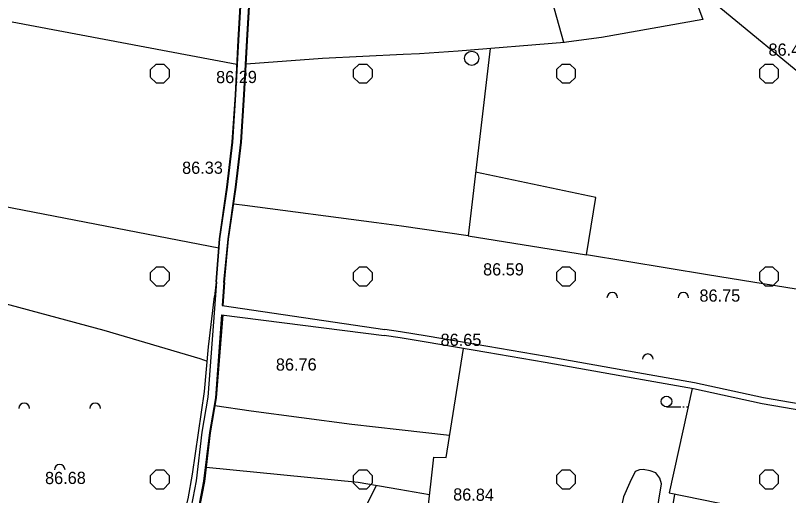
# Model space of a CAD drawing. Extents: x 417995 to 421451, y 4454518 to 4458015.
# Drawn here: x 419538.5 to 419919.2, y 4456783.5 to 4457020.1 of the extents above; entities that cross this region are included whole.
import ezdxf

# ---------------------------------------------------------------- set-up
doc = ezdxf.new("R2010")
doc.units = 0
for name, color, linetype in [('S_Kuyu', 7, 'Continuous'), ('S_Meyvalik', 7, 'Continuous'), ('S_Tek_Agac', 7, 'Continuous'), ('Sinir_Duvar_tek_tarafa_ait', 7, 'Continuous'), ('Sinir_itirazli_Mulkiyet', 7, 'Continuous'), ('SN_TASKIN', 7, 'Continuous'), ('TR_TARIMALANI', 7, 'Continuous'), ('Y_Kot_Noktasi', 7, 'Continuous'), ('Y_Yol_Kotu', 7, 'Continuous'), ('Yol_Sose', 7, 'Continuous'), ('Yol_Toprak_Duz', 7, 'Continuous'), ('Yol_Toprak_Kesik', 7, 'Continuous')]:
    doc.layers.add(name, color=color, linetype=linetype)

msp = doc.modelspace()

# ---------------------------------------------------------------- linework, layer by layer
at = {"layer": 'S_Kuyu'}
msp.add_circle((419763.22, 4456998.98), 3.5, dxfattribs=at)
at = {"layer": 'S_Meyvalik'}
for centre in [(419832.42, 4456880.95), (419867.42, 4456880.95), (419849.92, 4456850.64), (419542.77, 4456826.48), (419577.77, 4456826.48), (419560.27, 4456796.17)]:
    msp.add_arc(centre, 2.62, 360, 180, dxfattribs=at)
at = {"layer": 'S_Tek_Agac'}
for p, q in [((419859.14, 4456827.23), (419866.14, 4456827.23)), ((419867.19, 4456827.23), (419867.89, 4456827.23)), ((419868.94, 4456827.23), (419869.64, 4456827.23))]:
    msp.add_line(p, q, dxfattribs=at)
msp.add_circle((419859.14, 4456829.85), 2.63, dxfattribs=at)
at = {"layer": 'Sinir_Duvar_tek_tarafa_ait'}
msp.add_lwpolyline([(419795.76, 4457206.74), (419805.96, 4457184.51), (419818.48, 4457156.22), (419828.59, 4457135.25), (419840.77, 4457104.22), (419860.81, 4457057.89), (419872.58, 4457030.18), (419877.09, 4457018.06), (419827.14, 4457009.16), (419808.65, 4457006.74), (419802.83, 4457027.27)], dxfattribs=at)
at = {"layer": 'Sinir_itirazli_Mulkiyet'}
for points in [[(419637.3, 4456888.81), (419638.98, 4456909.98), (419642.65, 4456935.54), (419645.27, 4456957.68), (419646.81, 4456981.01), (419648.19, 4457007.85), (419650.2, 4457041.48), (419650.91, 4457066.38), (419650.7, 4457094.32), (419651.79, 4457110.66), (419654.88, 4457144.47), (419657.68, 4457172.02), (419659.32, 4457185.26)], [(419641.5, 4456888.5), (419643.49, 4456909.91), (419647.17, 4456935.48), (419649.79, 4456957.61), (419651.33, 4456980.94), (419652.71, 4457007.78), (419654.72, 4457041.41), (419655.43, 4457066.31), (419655.22, 4457094.25), (419656.31, 4457110.6), (419659.4, 4457144.4), (419662.19, 4457171.95), (419663.93, 4457186)], [(419536.89, 4457016.9), (419647.59, 4456996.15)], [(419808.93, 4457006.78), (419756.48, 4457002.46), (419737.5, 4457001.19), (419729.52, 4457000.82)], [(419772.28, 4457003.76), (419761.44, 4456911.43), (419819.74, 4456902.19), (419824.3, 4456930.32)], [(419689.68, 4456998.95), (419652.11, 4456996.1)], [(419729.52, 4457000.82), (419689.68, 4456998.95)], [(419824.3, 4456930.32), (419765.13, 4456942.89)], [(419517.11, 4456929.05), (419638.63, 4456905.56)], [(419716.37, 4456917.97), (419651.47, 4456926.47), (419645.97, 4456927.13)], [(419728.62, 4456916.19), (419716.37, 4456917.97)], [(419761.44, 4456911.43), (419728.62, 4456916.19)], [(419929.08, 4456884.26), (419879.26, 4456892.28), (419819.74, 4456902.19)], [(419637.3, 4456888.81), (419636.59, 4456881.55)], [(419641.5, 4456888.5), (419640.65, 4456877.11)], [(419508.16, 4456884.93), (419582.09, 4456864.97), (419629.24, 4456850.96), (419632.97, 4456849.79)], [(419539.96, 4456681.31), (419546.96, 4456679.89), (419550.72, 4456679.66), (419554.11, 4456680.32), (419556.35, 4456680.95), (419557.84, 4456682.2), (419575.66, 4456701.44), (419599.79, 4456728.06), (419610.18, 4456743.1), (419618.9, 4456763.89), (419623.6, 4456781.81), (419625.7, 4456794.06), (419631.56, 4456834.71), (419633.63, 4456856.85), (419636.59, 4456881.55)], [(419640.68, 4456872.53), (419637.39, 4456831.59), (419634.44, 4456814.43), (419631.56, 4456790.42), (419627.29, 4456768.66)], [(419733.61, 4456717.79), (419737.92, 4456743.67), (419744.53, 4456802.5), (419750.58, 4456802.18), (419759.12, 4456855.99)], [(419871.76, 4456836.19), (419860.39, 4456784.78), (419924.04, 4456771.91)], [(419704.14, 4456818.56), (419654.53, 4456825.03), (419636.71, 4456827.64)], [(419727.55, 4456815.87), (419704.14, 4456818.56)], [(419752.3, 4456813.03), (419727.55, 4456815.87)], [(419727.24, 4456786.52), (419707.23, 4456789.94), (419632.39, 4456797.29)], [(419853.84, 4456794.74), (419851.04, 4456795.66), (419847.65, 4456796.42), (419845.91, 4456796.24), (419843.78, 4456795.36), (419841.07, 4456789.89), (419837.95, 4456782.8), (419826.88, 4456731.16), (419826.87, 4456728.18), (419827.3, 4456725.25), (419828.84, 4456723.76), (419833.73, 4456721.72), (419837.46, 4456721.49), (419840.97, 4456723.54), (419844.52, 4456727.91), (419848.09, 4456735.37), (419851.28, 4456756.36), (419855.41, 4456781.29), (419856.6, 4456789.28), (419855.79, 4456792.05), (419853.84, 4456794.74)], [(419716.07, 4456788.43), (419691.39, 4456738.29)], [(419742.44, 4456783.92), (419727.24, 4456786.52)], [(419863.11, 4456784.23), (419851.49, 4456710.95), (419869.7, 4456702.48), (419885.43, 4456696.23), (419906.97, 4456691.23), (419937.5, 4456690.36), (419971.08, 4456692.36), (419994.57, 4456699.18), (420003.86, 4456701.11), (420004.25, 4456701.98), (420005.45, 4456706.41), (420014.25, 4456738.06), (420014, 4456740.75)]]:
    msp.add_lwpolyline(points, dxfattribs=at)
at = {"layer": 'SN_TASKIN'}
msp.add_lwpolyline([(421279.09, 4456215.61), (421195.31, 4456240.09), (421032.23, 4456272.97), (420928.59, 4456320.69), (420834.21, 4456393.35), (420746.64, 4456480.52), (420663.92, 4456586.47), (420574.11, 4456669.5), (420422.96, 4456744.08), (420282.11, 4456812), (420160.8, 4456835.05), (420091.41, 4456837.4), (419960.89, 4456961.81), (419854.4, 4457049.62), (419750.61, 4457217.33), (419705.67, 4457319.89), (419669.27, 4457550.58), (419656.39, 4457729.95), (419636.42, 4457793.06)], dxfattribs=at)
at = {"layer": 'TR_TARIMALANI'}
for p, q in [((419605, 4456993.41), (419607.71, 4456996.11)), ((419607.75, 4456996.14), (419611.58, 4456996.14)), ((419614.25, 4456993.41), (419611.54, 4456996.11)), ((419705, 4456993.41), (419707.71, 4456996.11)), ((419707.75, 4456996.14), (419711.58, 4456996.14)), ((419714.25, 4456993.41), (419711.54, 4456996.11)), ((419805, 4456993.41), (419807.71, 4456996.11)), ((419807.75, 4456996.14), (419811.58, 4456996.14)), ((419814.25, 4456993.41), (419811.54, 4456996.11)), ((419905, 4456993.41), (419907.71, 4456996.11)), ((419907.75, 4456996.14), (419911.58, 4456996.14)), ((419914.25, 4456993.41), (419911.54, 4456996.11)), ((419605.04, 4456989.6), (419605.04, 4456993.43)), ((419614.29, 4456989.6), (419614.29, 4456993.43)), ((419705.04, 4456989.6), (419705.04, 4456993.43)), ((419714.29, 4456989.6), (419714.29, 4456993.43)), ((419805.04, 4456989.6), (419805.04, 4456993.43)), ((419814.29, 4456989.6), (419814.29, 4456993.43)), ((419905.04, 4456989.6), (419905.04, 4456993.43)), ((419914.29, 4456989.6), (419914.29, 4456993.43)), ((419607.71, 4456986.87), (419605, 4456989.57)), ((419607.75, 4456986.89), (419611.58, 4456986.89)), ((419611.54, 4456986.87), (419614.25, 4456989.57)), ((419707.71, 4456986.87), (419705, 4456989.57)), ((419707.75, 4456986.89), (419711.58, 4456986.89)), ((419711.54, 4456986.87), (419714.25, 4456989.57)), ((419807.71, 4456986.87), (419805, 4456989.57)), ((419807.75, 4456986.89), (419811.58, 4456986.89)), ((419811.54, 4456986.87), (419814.25, 4456989.57)), ((419907.71, 4456986.87), (419905, 4456989.57)), ((419907.75, 4456986.89), (419911.58, 4456986.89)), ((419911.54, 4456986.87), (419914.25, 4456989.57)), ((419605, 4456893.41), (419607.71, 4456896.11)), ((419607.75, 4456896.14), (419611.58, 4456896.14)), ((419614.25, 4456893.41), (419611.54, 4456896.11)), ((419705, 4456893.41), (419707.71, 4456896.11)), ((419707.75, 4456896.14), (419711.58, 4456896.14)), ((419714.25, 4456893.41), (419711.54, 4456896.11)), ((419805, 4456893.41), (419807.71, 4456896.11)), ((419807.75, 4456896.14), (419811.58, 4456896.14)), ((419814.25, 4456893.41), (419811.54, 4456896.11)), ((419905, 4456893.41), (419907.71, 4456896.11)), ((419907.75, 4456896.14), (419911.58, 4456896.14)), ((419914.25, 4456893.41), (419911.54, 4456896.11)), ((419605.04, 4456889.6), (419605.04, 4456893.43)), ((419614.29, 4456889.6), (419614.29, 4456893.43)), ((419705.04, 4456889.6), (419705.04, 4456893.43)), ((419714.29, 4456889.6), (419714.29, 4456893.43)), ((419805.04, 4456889.6), (419805.04, 4456893.43)), ((419814.29, 4456889.6), (419814.29, 4456893.43)), ((419905.04, 4456889.6), (419905.04, 4456893.43)), ((419914.29, 4456889.6), (419914.29, 4456893.43)), ((419607.71, 4456886.87), (419605, 4456889.57)), ((419611.54, 4456886.87), (419614.25, 4456889.57)), ((419707.71, 4456886.87), (419705, 4456889.57)), ((419711.54, 4456886.87), (419714.25, 4456889.57)), ((419807.71, 4456886.87), (419805, 4456889.57)), ((419811.54, 4456886.87), (419814.25, 4456889.57)), ((419907.71, 4456886.87), (419905, 4456889.57)), ((419911.54, 4456886.87), (419914.25, 4456889.57)), ((419607.75, 4456886.89), (419611.58, 4456886.89)), ((419707.75, 4456886.89), (419711.58, 4456886.89)), ((419807.75, 4456886.89), (419811.58, 4456886.89)), ((419907.75, 4456886.89), (419911.58, 4456886.89)), ((419605, 4456793.41), (419607.71, 4456796.12)), ((419607.75, 4456796.14), (419611.58, 4456796.14)), ((419614.25, 4456793.41), (419611.54, 4456796.12)), ((419705, 4456793.41), (419707.71, 4456796.12)), ((419707.75, 4456796.14), (419711.58, 4456796.14)), ((419714.25, 4456793.41), (419711.54, 4456796.12)), ((419805, 4456793.41), (419807.71, 4456796.12)), ((419807.75, 4456796.14), (419811.58, 4456796.14)), ((419814.25, 4456793.41), (419811.54, 4456796.12)), ((419905, 4456793.41), (419907.71, 4456796.12)), ((419907.75, 4456796.14), (419911.58, 4456796.14)), ((419914.25, 4456793.41), (419911.54, 4456796.12)), ((419605.04, 4456789.6), (419605.04, 4456793.43)), ((419614.29, 4456789.6), (419614.29, 4456793.43)), ((419705.04, 4456789.6), (419705.04, 4456793.43)), ((419714.29, 4456789.6), (419714.29, 4456793.43)), ((419805.04, 4456789.6), (419805.04, 4456793.43)), ((419814.29, 4456789.6), (419814.29, 4456793.43)), ((419905.04, 4456789.6), (419905.04, 4456793.43)), ((419914.29, 4456789.6), (419914.29, 4456793.43)), ((419607.71, 4456786.87), (419605, 4456789.58)), ((419611.54, 4456786.87), (419614.25, 4456789.58)), ((419707.71, 4456786.87), (419705, 4456789.58)), ((419711.54, 4456786.87), (419714.25, 4456789.58)), ((419807.71, 4456786.87), (419805, 4456789.58)), ((419811.54, 4456786.87), (419814.25, 4456789.58)), ((419907.71, 4456786.87), (419905, 4456789.58)), ((419911.54, 4456786.87), (419914.25, 4456789.58)), ((419607.75, 4456786.89), (419611.58, 4456786.89)), ((419707.75, 4456786.89), (419711.58, 4456786.89)), ((419807.75, 4456786.89), (419811.58, 4456786.89)), ((419907.75, 4456786.89), (419911.58, 4456786.89))]:
    msp.add_line(p, q, dxfattribs=at)
at = {"layer": 'Yol_Sose'}
for points in [[(419641.19, 4456888.54), (419643.18, 4456909.96), (419646.86, 4456935.52), (419649.48, 4456957.66), (419651.02, 4456980.99), (419652.4, 4457007.83), (419654.41, 4457041.46), (419655.12, 4457066.36), (419654.91, 4457094.29), (419656, 4457110.64), (419659.09, 4457144.45), (419661.88, 4457171.99), (419663.69, 4457186.59), (419663.82, 4457186.69), (419704.08, 4457188.52)], [(419637.54, 4456888.81), (419639.21, 4456909.98), (419642.89, 4456935.54), (419645.51, 4456957.68), (419647.05, 4456981), (419648.43, 4457007.84), (419650.44, 4457041.48), (419651.15, 4457066.38), (419650.94, 4457094.31), (419652.03, 4457110.66), (419655.12, 4457144.47), (419657.91, 4457172.01), (419659.55, 4457185.26)], [(419637.54, 4456888.81), (419633.3, 4456831.98), (419630.34, 4456814.81), (419627.47, 4456790.81), (419623.33, 4456769.33)], [(419641.19, 4456888.54), (419640.34, 4456877.16)], [(419640, 4456872.61), (419636.95, 4456831.71), (419633.99, 4456814.55), (419631.12, 4456790.54), (419626.98, 4456769.06)]]:
    msp.add_lwpolyline(points, dxfattribs=at)
at = {"layer": 'Yol_Toprak_Duz'}
for points in [[(419640, 4456872.61), (419720, 4456862.43)], [(419728.03, 4456861.16), (419720, 4456862.43)], [(420018.98, 4456814.02), (420002.98, 4456816.45), (419985.86, 4456816.95), (419982.63, 4456816.67), (419973.48, 4456815.97), (419937.73, 4456823.25), (419906.33, 4456828.72), (419872.39, 4456836.08), (419844.44, 4456840.96), (419799.39, 4456849.02), (419770.62, 4456854.02), (419740.75, 4456859.13), (419728.03, 4456861.16)]]:
    msp.add_lwpolyline(points, dxfattribs=at)
at = {"layer": 'Yol_Toprak_Kesik'}
for points in [[(419640.34, 4456877.16), (419720.47, 4456865.39)], [(419728.06, 4456864.18), (419720.47, 4456865.39)], [(420018.37, 4456817.14), (420003.25, 4456819.43), (419985.77, 4456819.95), (419982.38, 4456819.65), (419973.66, 4456818.99), (419938.28, 4456826.19), (419906.91, 4456831.66), (419872.97, 4456839.02), (419844.96, 4456843.9), (419799.91, 4456851.97), (419771.13, 4456856.96), (419741.24, 4456862.09), (419728.06, 4456864.18)]]:
    msp.add_lwpolyline(points, dxfattribs=at)

# ---------------------------------------------------------------- texts
at = {"layer": 'Y_Kot_Noktasi'}
for s, p in [('86.45', (419909.36, 4457000.26)), ('86.59', (419768.8, 4456891.98)), ('86.75', (419875.36, 4456879.05))]:
    msp.add_text(s, height=6, dxfattribs=at).set_placement(p)
for s, rotation, p in [('86.33', 0.2464, (419620.57, 4456942.01)), ('86.76', 0.2464, (419666.76, 4456845.06)), ('86.68', 0.2464, (419553.07, 4456789.15)), ('86.84', 359.1913, (419754.02, 4456781.1))]:
    msp.add_text(s, height=6, rotation=rotation, dxfattribs=at).set_placement(p)
at = {"layer": 'Y_Yol_Kotu'}
msp.add_text('86.29', height=6, rotation=0.2464, dxfattribs=at).set_placement((419637.33, 4456986.7))
msp.add_text('86.65', height=6, dxfattribs=at).set_placement((419747.86, 4456857.25))

doc.saveas('drawing.dxf')
